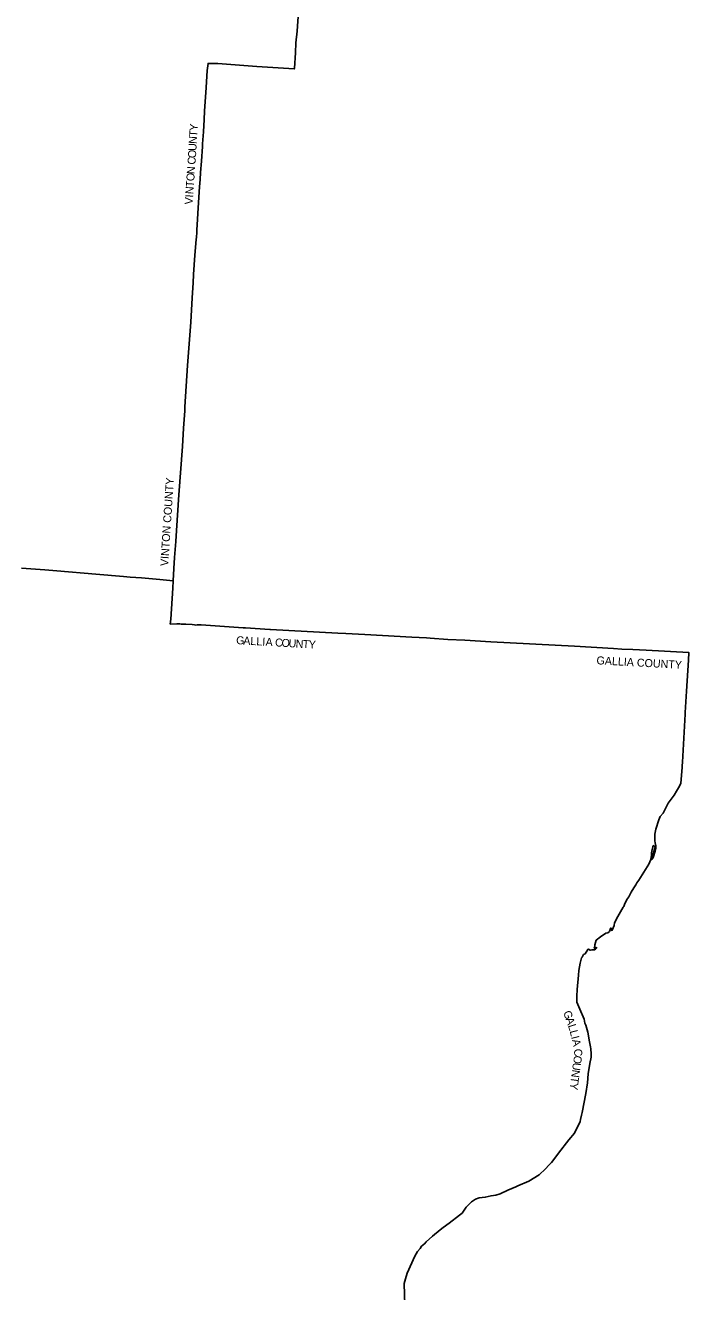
# Model space of a CAD drawing. Extents: x 1715311 to 2083412, y 146837 to 553079.
# Drawn here: x 2000421 to 2083412, y 285591 to 443874 of the extents above; entities that cross this region are included whole.
import ezdxf

# ---------------------------------------------------------------- set-up
doc = ezdxf.new("R2010")
doc.units = 0
doc.layers.add('GM_X_Adjacent_County', color=7, linetype='Continuous')
doc.layers.add('GM_X_Adjacent_County_Text', color=7, linetype='Continuous')

msp = doc.modelspace()

# ---------------------------------------------------------------- linework, layer by layer
at = {"layer": 'GM_X_Adjacent_County'}
for points in [[(2034744, 448107), (2034412, 443126), (2034267, 441667), (2034219, 440416), (2034078, 438505), (2034072, 438419), (2029386, 438745), (2024499, 439086), (2024122, 439086), (2023514, 439107), (2023292, 439122), (2023284, 439101), (2023177, 438230), (2023051, 436087), (2022855, 433166), (2022783, 432096), (2022701, 430571), (2022595, 429056), (2022594, 428710), (2022460, 426878), (2022357, 425478), (2022292, 424591), (2022233, 423702), (2022102, 421731), (2021897, 418276), (2021869, 417886), (2021867, 417774), (2021851, 417586), (2021824, 417387), (2021808, 417114), (2021642, 415141), (2021480, 412715), (2021414, 411700), (2021292, 409803), (2021119, 406761), (2020718, 401366), (2020395, 396202), (2020364, 395682), (2020207, 393524), (2020069, 391242), (2019609, 385198), (2019332, 380748), (2019246, 379371), (2019091, 377354), (2019015, 375973), (2018932, 374460), (2017235, 374591), (2014948, 374808), (2013541, 374918), (2012706, 374993), (2009261, 375273), (2004355, 375690), (2002882, 375803), (1999924, 376023)], [(1999924, 376023), (2002882, 375803), (2004355, 375690), (2009261, 375273), (2012706, 374993), (2013541, 374918), (2014948, 374808), (2017235, 374591), (2018932, 374460), (2018869, 373505), (2018611, 369652), (2018544, 369044), (2019394, 369075), (2019490, 369063), (2019564, 369063), (2019751, 369047), (2019939, 369039), (2020487, 369014), (2021277, 368968), (2021587, 368942), (2021744, 368917), (2021936, 368934), (2021996, 368922), (2022089, 368925), (2022405, 368932), (2027659, 368574), (2027978, 368566), (2031027, 368369), (2031084, 368365), (2039539, 367898), (2040525, 367845), (2042889, 367717), (2045115, 367597), (2048789, 367394), (2050600, 367297), (2051071, 367290), (2053261, 367127), (2055421, 367007), (2058660, 366826), (2069121, 366259), (2073987, 365996), (2075066, 365909), (2076408, 365841), (2078084, 365756), (2083412, 365486), (2083371, 364517), (2083148, 360670), (2082987, 357968), (2082976, 357786), (2082627, 351767), (2082596, 351331), (2082582, 351113), (2082424, 349144), (2082268, 348794), (2081870, 348134), (2081601, 347653), (2080862, 346658), (2080345, 345644), (2080199, 345413), (2079853, 344998), (2079662, 344563), (2079312, 343390), (2079156, 342793), (2079165, 342438), (2079167, 342162), (2079167, 341939), (2079230, 341680), (2079284, 341323), (2079296, 341018), (2079226, 340638), (2078961, 339849), (2078793, 339589), (2078837, 339843), (2079145, 340893), (2079199, 341047), (2079196, 341186), (2079133, 341292), (2079059, 341355), (2078982, 341315), (2078908, 341192), (2078782, 340667), (2078756, 340454), (2078766, 340135), (2078658, 339616), (2078442, 339027), (2077178, 337036), (2076904, 336681), (2076778, 336436), (2076530, 336079), (2076215, 335524), (2075913, 334958), (2075692, 334626), (2075396, 333980), (2075310, 333747), (2075223, 333638), (2074725, 332792), (2074555, 332484), (2074116, 331688), (2074080, 331364), (2073848, 330763), (2073736, 330741), (2073778, 330945), (2073683, 331061), (2073593, 330861), (2073497, 330619), (2073279, 330446), (2073063, 330396), (2072382, 329927), (2071845, 329517), (2071669, 328936), (2071653, 328727), (2071587, 328521), (2071691, 328531), (2071801, 328599), (2071909, 328585), (2071755, 328383), (2071649, 328334), (2071314, 328322), (2071096, 328256), (2070888, 328397), (2070786, 328359), (2070445, 327830), (2070233, 327723), (2070091, 327403), (2070011, 327299), (2069842, 326671), (2069678, 325720), (2069614, 325145), (2069452, 323351), (2069398, 322524), (2069424, 321787), (2069788, 320905), (2070327, 319651), (2070435, 319136), (2070541, 318896), (2070777, 318016), (2071001, 316833), (2071132, 316194), (2071150, 315925), (2071198, 315336), (2071216, 314883), (2071043, 314130), (2070855, 312805), (2070739, 311675), (2070548, 310380), (2070071, 307971), (2070016, 307670), (2069879, 307109), (2069825, 306861), (2069131, 305418), (2068437, 304556), (2067121, 302921), (2066548, 302095), (2066257, 301733), (2065931, 301392), (2065508, 300925), (2064706, 300184), (2063421, 299402), (2062018, 298813), (2061784, 298695), (2060772, 298278), (2059811, 297805), (2059292, 297647), (2058681, 297581), (2057961, 297397), (2057212, 297306), (2056735, 297160), (2056232, 296818), (2055578, 296152), (2055057, 295389), (2054757, 295136), (2053436, 294135), (2052696, 293626), (2052329, 293317), (2051353, 292512), (2050584, 291841), (2050359, 291578), (2049988, 291264), (2049808, 290985), (2049465, 290598), (2049161, 290025), (2048195, 287901), (2047974, 287198), (2047804, 286627), (2047880, 283904)]]:
    msp.add_lwpolyline(points, dxfattribs=at)

# ---------------------------------------------------------------- texts
at = {"layer": 'GM_X_Adjacent_County_Text'}
for s, rotation, p in [('T', 86.3101, (2021911, 429913)), ('Y', 86.29152, (2021959, 430659)), ('U', 87.1504, (2021815, 428151)), ('N', 86.60531, (2021858, 429031)), ('C', 86.00355, (2021696, 426434)), ('O', 86.04636, (2021752, 427247)), ('N', 86.00161, (2021613, 425249)), ('T', 86.00085, (2021499, 423621)), ('O', 86.00024, (2021551, 424367)), ('I', 86.00144, (2021409, 422330)), ('N', 86.00169, (2021437, 422739)), ('V', 86.00169, (2021347, 421448)), ('VINTON COUNTY', 86.21728, (2018293, 376252)), ('G', 356.21529, (2026773, 366539)), ('A', 357.06001, (2027671, 366480)), ('L', 356.70949, (2028553, 366435)), ('L', 356.67982, (2029300, 366392)), ('I', 356.6726, (2030046, 366348)), ('A', 356.66745, (2030455, 366325)), ('C', 356.6676, (2031641, 366255)), ('O', 356.66863, (2032453, 366208)), ('U', 356.66745, (2033336, 366157)), ('N', 356.66863, (2034219, 366105)), ('T', 356.66827, (2035102, 366054)), ('Y', 356.66809, (2035849, 366010)), ('GALLIA COUNTY', 356.86786, (2071858, 364016)), ('G', 290.41771, (2067690, 320504)), ('A', 289.60761, (2067998, 319679)), ('L', 287.54494, (2068291, 318855)), ('L', 284.4095, (2068513, 318155)), ('I', 283.82592, (2068698, 317434)), ('A', 283.3653, (2068796, 317038)), ('O', 259.89142, (2069118, 315176)), ('C', 274.56998, (2069050, 315919)), ('U', 262.11747, (2068956, 314263)), ('T', 262.45799, (2068716, 312504)), ('N', 262.38543, (2068834, 313382)), ('Y', 262.47346, (2068618, 311762))]:
    msp.add_text(s, height=1000, rotation=rotation, dxfattribs=at).set_placement(p)

doc.saveas('drawing.dxf')
